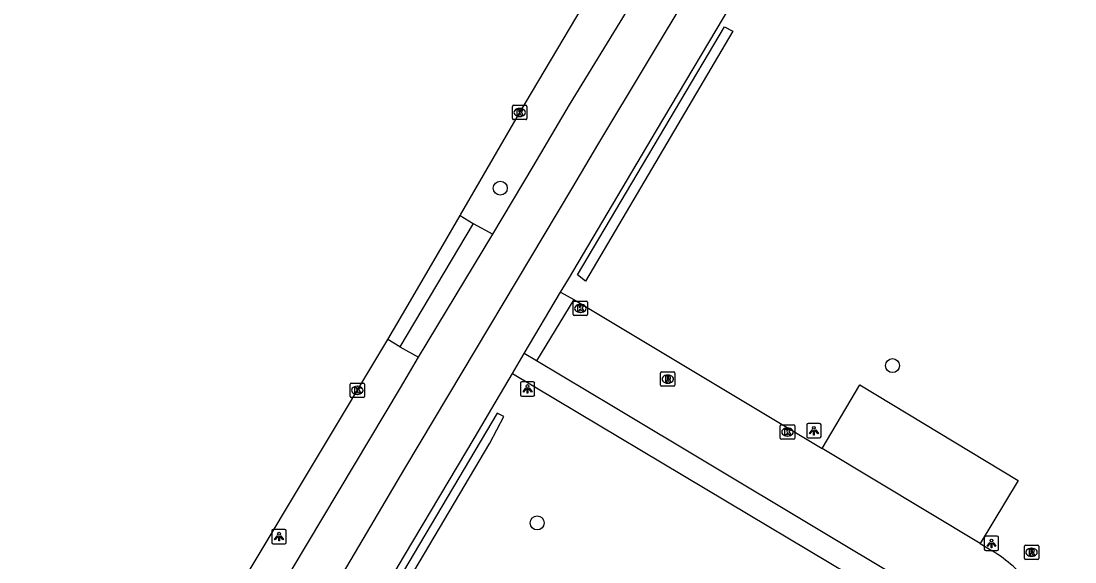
# Model space of a CAD drawing. Extents: x 159280 to 160375, y 384531 to 385872.
# Drawn here: x 159473.3 to 159546.7, y 385622.3 to 385660 of the extents above; entities that cross this region are included whole.
import ezdxf

# ---------------------------------------------------------------- set-up
doc = ezdxf.new("R2010")
doc.units = 0
for name, color, linetype in [('IMGEO_Boom', 7, 'Continuous'), ('IMGEO_Fietspad_open', 7, 'Continuous'), ('IMGEO_Geluidsscherm', 7, 'Continuous'), ('IMGEO_Groenvoorziening', 7, 'Continuous'), ('IMGEO_Haag', 7, 'Continuous'), ('IMGEO_Kolk', 7, 'Continuous'), ('IMGEO_Lichtpunt', 7, 'Continuous'), ('IMGEO_Parkeervlak_open', 7, 'Continuous'), ('IMGEO_Rijbaan_lokaal_gesloten', 7, 'Continuous'), ('IMGEO_Rijbaan_lokaal_open', 7, 'Continuous'), ('IMGEO_Rioolput', 7, 'Continuous'), ('IMGEO_Voetpad_open', 7, 'Continuous')]:
    doc.layers.add(name, color=color, linetype=linetype)

msp = doc.modelspace()

# ---------------------------------------------------------------- linework, layer by layer
at = {"layer": 'IMGEO_Boom'}
for centre in [(159506.667, 385648.316), (159534.004, 385635.946), (159509.238, 385624.982)]:
    msp.add_circle(centre, 0.489, dxfattribs=at)
at = {"layer": 'IMGEO_Fietspad_open'}
for points in [[(159506.14, 385645.12), (159508.963, 385649.828), (159511.498, 385654.126), (159515.463, 385660.614), (159523.475, 385674.203)], [(159520.012, 385662.296), (159513.521, 385651.457), (159511.623, 385648.275), (159502.063, 385632.246), (159500, 385628.787), (159478.78, 385592.803), (159462.162, 385564.746), (159456.49, 385555.06), (159447.155, 385539.331), (159436.863, 385521.88), (159423.849, 385500), (159420.891, 385495.296), (159417.822, 385490.085)], [(159415.231, 385491.642), (159418.409, 385496.969), (159420.199, 385500), (159445.428, 385542.725), (159453.151, 385555.873), (159463.201, 385572.943), (159477.173, 385596.277), (159491.085, 385619.971), (159499.715, 385634.396), (159500.964, 385636.535)]]:
    msp.add_lwpolyline(points, dxfattribs=at)
at = {"layer": 'IMGEO_Geluidsscherm'}
msp.add_lwpolyline([(159474.284, 385577.106), (159505.931, 385630.537)], dxfattribs=at)
at = {"layer": 'IMGEO_Groenvoorziening'}
msp.add_lwpolyline([(159512.61, 385641.841), (159512.04, 385642.276), (159522.286, 385659.56), (159522.868, 385659.252), (159512.61, 385641.841)], dxfattribs=at)
at = {"layer": 'IMGEO_Haag'}
msp.add_lwpolyline([(159505.931, 385630.537), (159506.916, 385632.391), (159506.44, 385632.645), (159473.737, 385577.465), (159474.284, 385577.106), (159505.931, 385630.537)], dxfattribs=at)
at = {"layer": 'IMGEO_Kolk'}
for p, q in [((159507.517, 385653.165), (159507.517, 385654.017)), ((159507.592, 385654.091), (159508.444, 385654.091)), ((159508.005, 385653.871), (159508.03, 385653.871)), ((159508.518, 385654.017), (159508.518, 385653.165)), ((159508.444, 385653.091), (159507.592, 385653.091)), ((159508.028, 385653.311), (159508.003, 385653.311)), ((159511.749, 385639.509), (159511.749, 385640.361)), ((159511.824, 385640.435), (159512.676, 385640.435)), ((159512.75, 385640.361), (159512.75, 385639.509)), ((159512.26, 385639.655), (159512.235, 385639.655)), ((159512.237, 385640.215), (159512.262, 385640.215)), ((159512.676, 385639.435), (159511.824, 385639.435)), ((159496.197, 385633.8), (159496.197, 385634.652)), ((159496.272, 385634.726), (159497.124, 385634.726)), ((159496.685, 385634.506), (159496.71, 385634.506)), ((159497.198, 385634.652), (159497.198, 385633.8)), ((159497.124, 385633.726), (159496.272, 385633.726)), ((159496.708, 385633.946), (159496.683, 385633.946)), ((159526.183, 385630.892), (159526.183, 385631.744)), ((159526.258, 385631.818), (159527.11, 385631.818)), ((159526.671, 385631.598), (159526.696, 385631.598)), ((159527.184, 385631.744), (159527.184, 385630.892)), ((159527.11, 385630.818), (159526.258, 385630.818)), ((159526.694, 385631.038), (159526.669, 385631.038))]:
    msp.add_line(p, q, dxfattribs=at)
for points in [[(159507.517, 385653.165), (159507.517, 385654.017)], [(159507.592, 385654.091), (159508.444, 385654.091)], [(159507.838, 385653.791), (159507.961, 385653.791), (159507.961, 385653.64), (159508.091, 385653.791), (159508.255, 385653.791), (159508.109, 385653.64), (159508.262, 385653.391), (159508.11, 385653.391), (159508.025, 385653.555), (159507.961, 385653.488), (159507.961, 385653.391), (159507.838, 385653.391), (159507.838, 385653.791)], [(159508.518, 385654.017), (159508.518, 385653.165)], [(159508.444, 385653.091), (159507.592, 385653.091)], [(159511.749, 385639.509), (159511.749, 385640.361)], [(159511.824, 385640.435), (159512.676, 385640.435)], [(159512.75, 385640.361), (159512.75, 385639.509)], [(159512.07, 385640.135), (159512.193, 385640.135), (159512.193, 385639.984), (159512.323, 385640.135), (159512.487, 385640.135), (159512.341, 385639.984), (159512.494, 385639.735), (159512.342, 385639.735), (159512.257, 385639.899), (159512.193, 385639.832), (159512.193, 385639.735), (159512.07, 385639.735), (159512.07, 385640.135)], [(159512.676, 385639.435), (159511.824, 385639.435)], [(159496.197, 385633.8), (159496.197, 385634.652)], [(159496.272, 385634.726), (159497.124, 385634.726)], [(159496.518, 385634.426), (159496.641, 385634.426), (159496.641, 385634.275), (159496.771, 385634.426), (159496.935, 385634.426), (159496.789, 385634.275), (159496.942, 385634.026), (159496.79, 385634.026), (159496.705, 385634.19), (159496.641, 385634.123), (159496.641, 385634.026), (159496.518, 385634.026), (159496.518, 385634.426)], [(159497.198, 385634.652), (159497.198, 385633.8)], [(159497.124, 385633.726), (159496.272, 385633.726)], [(159526.183, 385630.892), (159526.183, 385631.744)], [(159526.258, 385631.818), (159527.11, 385631.818)], [(159526.504, 385631.518), (159526.627, 385631.518), (159526.627, 385631.367), (159526.757, 385631.518), (159526.921, 385631.518), (159526.775, 385631.367), (159526.928, 385631.118), (159526.776, 385631.118), (159526.691, 385631.282), (159526.627, 385631.215), (159526.627, 385631.118), (159526.504, 385631.118), (159526.504, 385631.518)], [(159527.184, 385631.744), (159527.184, 385630.892)], [(159527.11, 385630.818), (159526.258, 385630.818)]]:
    msp.add_lwpolyline(points, dxfattribs=at)
for centre, start, end in [((159507.594, 385654.015), 91.55205, 178.44795), ((159507.594, 385654.015), 91.55205, 178.44795), ((159508.442, 385654.015), 1.55205, 88.44795), ((159508.442, 385654.015), 1.55205, 88.44795), ((159507.594, 385653.167), 181.55205, 268.44795), ((159507.594, 385653.167), 181.55205, 268.44795), ((159508.442, 385653.167), 271.55205, 358.44795), ((159508.442, 385653.167), 271.55205, 358.44795), ((159511.826, 385640.359), 91.55205, 178.44795), ((159511.826, 385640.359), 91.55205, 178.44795), ((159512.674, 385640.359), 1.55205, 88.44795), ((159512.674, 385640.359), 1.55205, 88.44795), ((159511.826, 385639.511), 181.55205, 268.44795), ((159511.826, 385639.511), 181.55205, 268.44795), ((159512.674, 385639.511), 271.55205, 358.44795), ((159512.674, 385639.511), 271.55205, 358.44795), ((159496.274, 385634.65), 91.55205, 178.44795), ((159496.274, 385634.65), 91.55205, 178.44795), ((159497.122, 385634.65), 1.55205, 88.44795), ((159497.122, 385634.65), 1.55205, 88.44795), ((159496.274, 385633.802), 181.55205, 268.44795), ((159496.274, 385633.802), 181.55205, 268.44795), ((159497.122, 385633.802), 271.55205, 358.44795), ((159497.122, 385633.802), 271.55205, 358.44795), ((159526.26, 385631.742), 91.55205, 178.44795), ((159526.26, 385631.742), 91.55205, 178.44795), ((159527.108, 385631.742), 1.55205, 88.44795), ((159527.108, 385631.742), 1.55205, 88.44795), ((159526.26, 385630.894), 181.55205, 268.44795), ((159526.26, 385630.894), 181.55205, 268.44795), ((159527.108, 385630.894), 271.55205, 358.44795), ((159527.108, 385630.894), 271.55205, 358.44795)]:
    msp.add_arc(centre, 0.0765, start, end, dxfattribs=at)
for centre, major_axis, ratio, start_param, end_param in [((159508.004, 385653.591), (-0.387, 0.002), 0.722429, 4.712389, 7.853982), ((159508.029, 385653.591), (-0.39, 0.002), 0.717154, 1.570796, 4.712389), ((159512.236, 385639.935), (-0.387, 0.002), 0.722429, 4.712389, 7.853982), ((159512.261, 385639.935), (-0.39, 0.002), 0.717154, 1.570796, 4.712389), ((159496.684, 385634.226), (-0.387, 0.002), 0.722429, 4.712389, 7.853982), ((159496.709, 385634.226), (-0.39, 0.002), 0.717154, 1.570796, 4.712389), ((159526.67, 385631.318), (-0.387, 0.002), 0.722429, 4.712389, 7.853982), ((159526.695, 385631.318), (-0.39, 0.002), 0.717154, 1.570796, 4.712389)]:
    msp.add_ellipse(centre, major_axis=major_axis, ratio=ratio, start_param=start_param, end_param=end_param, dxfattribs=at)
at = {"layer": 'IMGEO_Lichtpunt'}
for p, q in [((159508.065, 385634.726), (159508.065, 385633.919)), ((159508.065, 385634.726), (159508.065, 385633.919)), ((159508.967, 385634.821), (159508.159, 385634.821)), ((159508.967, 385634.821), (159508.159, 385634.821)), ((159509.061, 385633.919), (159509.061, 385634.726)), ((159509.061, 385633.919), (159509.061, 385634.726)), ((159508.159, 385633.825), (159508.967, 385633.825)), ((159508.159, 385633.825), (159508.967, 385633.825)), ((159528.024, 385631.813), (159528.024, 385631.006)), ((159528.024, 385631.813), (159528.024, 385631.006)), ((159528.926, 385631.908), (159528.118, 385631.908)), ((159528.926, 385631.908), (159528.118, 385631.908)), ((159529.02, 385631.006), (159529.02, 385631.813)), ((159529.02, 385631.006), (159529.02, 385631.813)), ((159528.118, 385630.912), (159528.926, 385630.912)), ((159528.118, 385630.912), (159528.926, 385630.912)), ((159490.744, 385624.432), (159490.744, 385623.625)), ((159490.744, 385624.432), (159490.744, 385623.625)), ((159491.646, 385624.527), (159490.838, 385624.527)), ((159491.646, 385624.527), (159490.838, 385624.527)), ((159491.74, 385623.625), (159491.74, 385624.432)), ((159491.74, 385623.625), (159491.74, 385624.432)), ((159490.838, 385623.531), (159491.646, 385623.531)), ((159490.838, 385623.531), (159491.646, 385623.531)), ((159540.403, 385623.96), (159540.403, 385623.153)), ((159540.403, 385623.96), (159540.403, 385623.153)), ((159541.305, 385624.055), (159540.497, 385624.055)), ((159541.305, 385624.055), (159540.497, 385624.055)), ((159541.399, 385623.153), (159541.399, 385623.96)), ((159541.399, 385623.153), (159541.399, 385623.96)), ((159540.497, 385623.059), (159541.305, 385623.059)), ((159540.497, 385623.059), (159541.305, 385623.059))]:
    msp.add_line(p, q, dxfattribs=at)
for points in [[(159508.439, 385634.39), (159508.478, 385634.362), (159508.29, 385634.1), (159508.252, 385634.127), (159508.439, 385634.39)], [(159508.651, 385634.362), (159508.689, 385634.389), (159508.876, 385634.127), (159508.837, 385634.099), (159508.651, 385634.362)], [(159508.541, 385634.342), (159508.588, 385634.342), (159508.588, 385634.02), (159508.541, 385634.02), (159508.541, 385634.342)], [(159528.398, 385631.477), (159528.437, 385631.449), (159528.249, 385631.187), (159528.211, 385631.214), (159528.398, 385631.477)], [(159528.5, 385631.429), (159528.547, 385631.429), (159528.547, 385631.107), (159528.5, 385631.107), (159528.5, 385631.429)], [(159528.61, 385631.449), (159528.648, 385631.476), (159528.835, 385631.214), (159528.796, 385631.186), (159528.61, 385631.449)], [(159491.118, 385624.096), (159491.157, 385624.068), (159490.969, 385623.806), (159490.931, 385623.833), (159491.118, 385624.096)], [(159491.33, 385624.068), (159491.368, 385624.095), (159491.555, 385623.833), (159491.516, 385623.805), (159491.33, 385624.068)], [(159491.22, 385624.048), (159491.267, 385624.048), (159491.267, 385623.726), (159491.22, 385623.726), (159491.22, 385624.048)], [(159540.777, 385623.624), (159540.816, 385623.596), (159540.628, 385623.334), (159540.59, 385623.361), (159540.777, 385623.624)], [(159540.879, 385623.576), (159540.926, 385623.576), (159540.926, 385623.254), (159540.879, 385623.254), (159540.879, 385623.576)], [(159540.989, 385623.596), (159541.027, 385623.623), (159541.214, 385623.361), (159541.175, 385623.333), (159540.989, 385623.596)]]:
    msp.add_lwpolyline(points, dxfattribs=at)
for centre in [(159508.564, 385634.524), (159528.523, 385631.611), (159491.243, 385624.23), (159540.902, 385623.758)]:
    msp.add_circle(centre, 0.0994, dxfattribs=at)
for centre, start, end in [((159508.159, 385634.726), 90, 180), ((159508.159, 385634.726), 90, 180), ((159508.967, 385634.726), 0, 90), ((159508.967, 385634.726), 0, 90), ((159508.159, 385633.919), 180, 270), ((159508.159, 385633.919), 180, 270), ((159508.967, 385633.919), 270, 0), ((159508.967, 385633.919), 270, 360), ((159528.118, 385631.813), 90, 180), ((159528.118, 385631.813), 90, 180), ((159528.926, 385631.813), 0, 90), ((159528.926, 385631.813), 0, 90), ((159528.118, 385631.006), 180, 270), ((159528.118, 385631.006), 180, 270), ((159528.926, 385631.006), 270, 0), ((159528.926, 385631.006), 270, 360), ((159490.838, 385624.432), 90, 180), ((159490.838, 385624.432), 90, 180), ((159491.646, 385624.432), 0, 90), ((159491.646, 385624.432), 0, 90), ((159490.838, 385623.625), 180, 270), ((159490.838, 385623.625), 180, 270), ((159491.646, 385623.625), 270, 0), ((159491.646, 385623.625), 270, 360), ((159540.497, 385623.96), 90, 180), ((159540.497, 385623.96), 90, 180), ((159541.305, 385623.96), 0, 90), ((159541.305, 385623.96), 0, 90), ((159540.497, 385623.153), 180, 270), ((159540.497, 385623.153), 180, 270), ((159541.305, 385623.153), 270, 0), ((159541.305, 385623.153), 270, 360)]:
    msp.add_arc(centre, 0.0946, start, end, dxfattribs=at)
at = {"layer": 'IMGEO_Parkeervlak_open'}
msp.add_lwpolyline([(159529.096, 385630.172), (159531.719, 385634.609), (159542.764, 385627.94), (159540.118, 385623.557)], dxfattribs=at)
at = {"layer": 'IMGEO_Rijbaan_lokaal_gesloten'}
for points in [[(159503.866, 385646.409), (159503.894, 385646.458), (159508.019, 385653.595), (159516.269, 385667.501)], [(159498.816, 385637.769), (159499.856, 385639.508), (159502.687, 385644.37), (159503.866, 385646.409)], [(159508.339, 385636.802), (159510.873, 385641.078)], [(159510.873, 385641.078), (159511.792, 385640.563)], [(159511.792, 385640.563), (159509.2, 385636.292)], [(159400.493, 385472.395), (159400.999, 385473.388), (159405.557, 385482.402), (159407.626, 385486.571), (159408.368, 385488.112), (159414.82, 385498.572), (159415.709, 385500), (159426.204, 385516.86), (159436.524, 385533.454), (159446.826, 385550.083), (159449.482, 385554.654), (159454.274, 385562.551), (159470.016, 385589.487), (159488.824, 385621.066), (159498.816, 385637.769)], [(159509.2, 385636.292), (159508.339, 385636.802)]]:
    msp.add_lwpolyline(points, dxfattribs=at)
at = {"layer": 'IMGEO_Rijbaan_lokaal_open'}
for points in [[(159503.866, 385646.409), (159504.778, 385645.862)], [(159504.778, 385645.862), (159499.674, 385637.269)], [(159504.778, 385645.862), (159506.14, 385645.12)], [(159500.964, 385636.535), (159506.14, 385645.12)], [(159511.792, 385640.563), (159529.096, 385630.172)], [(159499.674, 385637.269), (159498.816, 385637.769)], [(159499.674, 385637.269), (159500.964, 385636.535)], [(159538.256, 385618.846), (159535.146, 385620.734), (159514.556, 385633.075), (159509.2, 385636.292)], [(159540.118, 385623.557), (159529.096, 385630.172)], [(159540.118, 385623.557), (159540.951, 385623.032)]]:
    msp.add_lwpolyline(points, dxfattribs=at)
msp.add_arc((159536.319, 385615.184), 9.113, 36.68122, 59.44854, dxfattribs=at)
at = {"layer": 'IMGEO_Rioolput'}
for p, q in [((159517.838, 385634.58), (159517.838, 385635.432)), ((159517.913, 385635.506), (159518.765, 385635.506)), ((159518.326, 385635.286), (159518.351, 385635.286)), ((159518.839, 385635.432), (159518.839, 385634.58)), ((159518.765, 385634.506), (159517.913, 385634.506)), ((159518.349, 385634.726), (159518.324, 385634.726)), ((159543.195, 385622.512), (159543.195, 385623.364)), ((159543.27, 385623.438), (159544.122, 385623.438)), ((159544.196, 385623.364), (159544.196, 385622.512)), ((159543.706, 385622.658), (159543.681, 385622.658)), ((159543.683, 385623.218), (159543.708, 385623.218)), ((159544.122, 385622.438), (159543.27, 385622.438))]:
    msp.add_line(p, q, dxfattribs=at)
for points in [[(159517.838, 385634.58), (159517.838, 385635.432)], [(159517.913, 385635.506), (159518.765, 385635.506)], [(159518.427, 385635.204), (159518.175, 385635.206), (159518.175, 385634.806)], [(159518.353, 385635.125), (159518.299, 385635.125), (159518.299, 385635.044)], [(159518.839, 385635.432), (159518.839, 385634.58)], [(159518.765, 385634.506), (159517.913, 385634.506)], [(159518.175, 385634.806), (159518.299, 385634.806), (159518.299, 385634.968), (159518.31, 385634.968)], [(159518.299, 385635.044), (159518.351, 385635.044)], [(159518.357, 385634.939), (159518.428, 385634.806), (159518.568, 385634.806), (159518.503, 385634.932)], [(159543.195, 385622.512), (159543.195, 385623.364)], [(159543.27, 385623.438), (159544.122, 385623.438)], [(159544.196, 385623.364), (159544.196, 385622.512)], [(159543.784, 385623.136), (159543.532, 385623.138), (159543.532, 385622.738)], [(159543.532, 385622.738), (159543.656, 385622.738), (159543.656, 385622.9), (159543.667, 385622.9)], [(159543.71, 385623.057), (159543.656, 385623.057), (159543.656, 385622.976)], [(159543.656, 385622.976), (159543.708, 385622.976)], [(159543.714, 385622.871), (159543.785, 385622.738), (159543.925, 385622.738), (159543.86, 385622.864)], [(159544.122, 385622.438), (159543.27, 385622.438)]]:
    msp.add_lwpolyline(points, dxfattribs=at)
for centre, radius, start, end in [((159517.915, 385635.43), 0.0765, 91.55205, 178.44795), ((159517.915, 385635.43), 0.0765, 91.55205, 178.44795), ((159518.359, 385635.029), 0.0964, 77.00612, 93.18647), ((159518.373, 385635.086), 0.0378, 276.66336, 79.67722), ((159518.426, 385635.094), 0.109, 350.36119, 89.41601), ((159518.763, 385635.43), 0.0765, 1.55205, 88.44795), ((159518.763, 385635.43), 0.0765, 1.55205, 88.44795), ((159517.915, 385634.582), 0.0765, 181.55205, 268.44795), ((159517.915, 385634.582), 0.0765, 181.55205, 268.44795), ((159518.309, 385634.915), 0.0533, 26.02933, 88.69889), ((159518.335, 385635.233), 0.19, 274.7715, 282.96867), ((159518.424, 385635.094), 0.112, 277.58423, 350.98172), ((159518.408, 385634.879), 0.108, 29.51342, 73.79051), ((159518.763, 385634.582), 0.0765, 271.55205, 358.44795), ((159518.763, 385634.582), 0.0765, 271.55205, 358.44795), ((159543.272, 385623.362), 0.0765, 91.55205, 178.44795), ((159543.272, 385623.362), 0.0765, 91.55205, 178.44795), ((159544.12, 385623.362), 0.0765, 1.55205, 88.44795), ((159544.12, 385623.362), 0.0765, 1.55205, 88.44795), ((159543.666, 385622.847), 0.0533, 26.02933, 88.69889), ((159543.692, 385623.165), 0.19, 274.7715, 282.96867), ((159543.716, 385622.961), 0.0964, 77.00612, 93.18647), ((159543.73, 385623.018), 0.0378, 276.66336, 79.67722), ((159543.783, 385623.026), 0.109, 350.36119, 89.41601), ((159543.781, 385623.026), 0.112, 277.58423, 350.98172), ((159543.765, 385622.811), 0.108, 29.51342, 73.79051), ((159543.272, 385622.514), 0.0765, 181.55205, 268.44795), ((159543.272, 385622.514), 0.0765, 181.55205, 268.44795), ((159544.12, 385622.514), 0.0765, 271.55205, 358.44795), ((159544.12, 385622.514), 0.0765, 271.55205, 358.44795)]:
    msp.add_arc(centre, radius, start, end, dxfattribs=at)
for centre, major_axis, ratio, start_param, end_param in [((159518.325, 385635.006), (-0.387, 0.002), 0.722429, 4.712389, 7.853982), ((159518.35, 385635.006), (-0.39, 0.002), 0.717154, 1.570796, 4.712389), ((159543.682, 385622.938), (-0.387, 0.002), 0.722429, 4.712389, 7.853982), ((159543.707, 385622.938), (-0.39, 0.002), 0.717154, 1.570796, 4.712389)]:
    msp.add_ellipse(centre, major_axis=major_axis, ratio=ratio, start_param=start_param, end_param=end_param, dxfattribs=at)
at = {"layer": 'IMGEO_Voetpad_open'}
for points in [[(159510.873, 385641.078), (159511.426, 385641.976), (159517.558, 385652.337), (159528.946, 385671.491), (159530.059, 385673.363), (159537.039, 385685.161), (159540.652, 385691.172), (159545.864, 385699.765), (159551.178, 385708.398), (159556.71, 385717.224), (159562.134, 385725.587), (159567.626, 385733.892), (159573.143, 385742.058), (159578.588, 385750), (159578.737, 385750.218), (159584.324, 385758.08), (159589.95, 385765.862), (159595.566, 385773.49), (159600.762, 385780.42), (159601.569, 385781.525), (159613.083, 385771.892), (159614.937, 385771.423), (159615.114, 385771.641)], [(159507.523, 385635.41), (159508.339, 385636.802)], [(159472.543, 385576.306), (159482.762, 385593.566), (159492.474, 385610.037), (159500, 385622.704), (159504.914, 385630.974), (159506.066, 385632.958), (159507.523, 385635.41)], [(159507.523, 385635.41), (159523.944, 385625.585), (159532.343, 385620.569)]]:
    msp.add_lwpolyline(points, dxfattribs=at)

doc.saveas('drawing.dxf')
